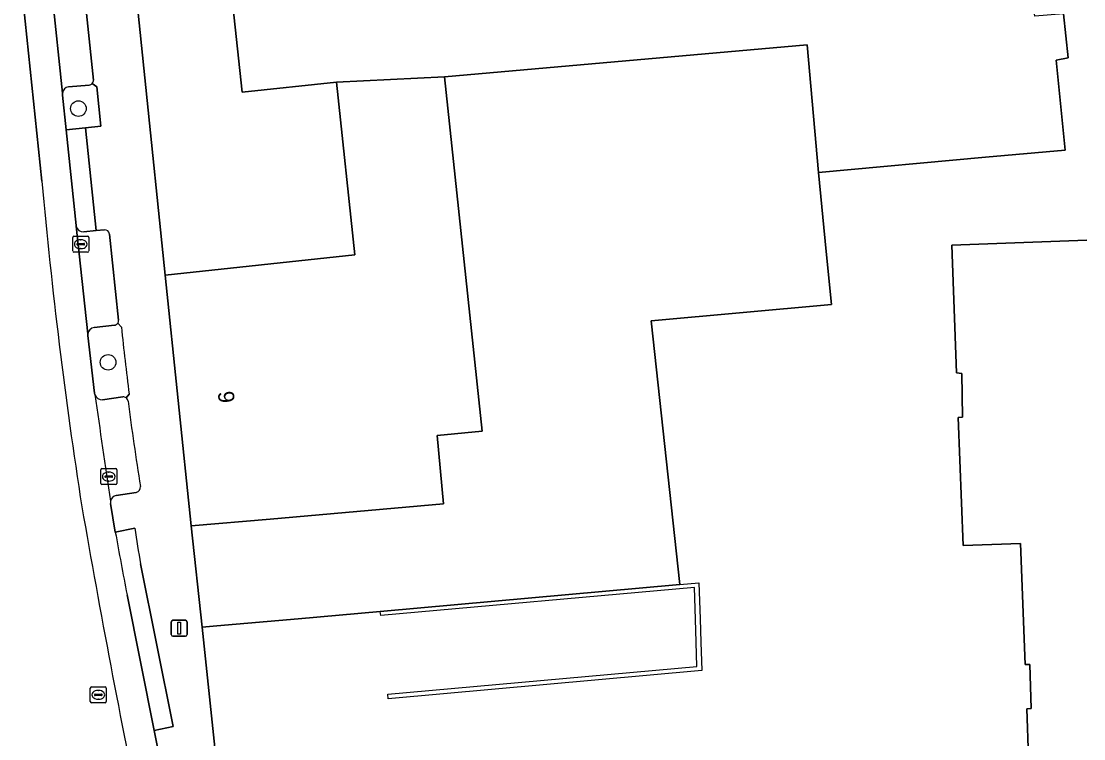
# Model space of a CAD drawing. Extents: x 159716 to 160783, y 383290 to 384031.
# Drawn here: x 160594.5 to 160661, y 383327.8 to 383372.7 of the extents above; entities that cross this region are included whole.
import ezdxf

# ---------------------------------------------------------------- set-up
doc = ezdxf.new("R2010")
doc.units = 0
for name, color, linetype in [('IMGEO_Boom', 7, 'Continuous'), ('IMGEO_Erf', 7, 'Continuous'), ('IMGEO_Groenvoorziening', 7, 'Continuous'), ('IMGEO_Hek', 7, 'Continuous'), ('IMGEO_Kolk', 7, 'Continuous'), ('IMGEO_Lichtmast', 7, 'Continuous'), ('IMGEO_Muur', 7, 'Continuous'), ('IMGEO_Pand', 7, 'Continuous'), ('IMGEO_Pand_nummerreeks', 7, 'Continuous'), ('IMGEO_Parkeervlak_open', 7, 'Continuous'), ('IMGEO_Rijbaan_lokaal_gesloten', 7, 'Continuous'), ('IMGEO_Rijbaan_lokaal_open', 7, 'Continuous'), ('IMGEO_Rioolput', 7, 'Continuous'), ('IMGEO_Voetpad_open', 7, 'Continuous')]:
    doc.layers.add(name, color=color, linetype=linetype)

msp = doc.modelspace()

# ---------------------------------------------------------------- linework, layer by layer
at = {"layer": 'IMGEO_Boom'}
for centre in [(160598.047, 383367.21), (160599.906, 383351.33)]:
    msp.add_circle(centre, 0.489, dxfattribs=at)
at = {"layer": 'IMGEO_Erf'}
for points in [[(160599.658, 383393.859), (160603.47, 383356.793), (160615.353, 383358.066), (160614.197, 383368.865), (160608.291, 383368.233), (160606.401, 383385.883)], [(160659.707, 383373.138), (160659.992, 383370.383), (160659.234, 383370.242), (160659.807, 383364.617), (160654.828, 383364.163), (160644.378, 383363.211), (160644.858, 383358.267), (160645.181, 383354.947), (160633.886, 383353.922), (160635.686, 383337.422), (160616.929, 383335.741), (160611.81, 383335.284), (160606.709, 383334.829), (160605.784, 383334.747), (160608.007, 383313.753), (160608.327, 383313.782), (160612.434, 383313.936), (160612.547, 383310.818), (160608.552, 383310.674), (160608.585, 383310.092), (160608.726, 383308.55)], [(160657.515, 383326.588), (160657.398, 383329.637), (160657.673, 383329.671), (160657.592, 383332.422), (160657.299, 383332.413), (160657.014, 383339.982), (160653.419, 383339.861), (160653.114, 383347.871), (160653.379, 383347.904), (160653.345, 383350.622), (160653.009, 383350.677), (160652.711, 383358.666), (160661.173, 383358.985)]]:
    msp.add_lwpolyline(points, dxfattribs=at)
at = {"layer": 'IMGEO_Groenvoorziening'}
for points in [[(160597.045, 383368.17), (160597.049, 383368.053), (160597.276, 383365.883), (160598.493, 383366.006), (160599.441, 383366.102), (160599.193, 383368.564)], [(160598.718, 383368.675), (160597.434, 383368.569)], [(160599.193, 383368.564), (160598.914, 383368.788)], [(160600.734, 383353.534), (160600.507, 383353.778)], [(160598.644, 383353.115), (160598.64, 383353.009), (160599.061, 383349.406), (160599.081, 383349.306)], [(160600.305, 383353.649), (160599.024, 383353.508)], [(160599.554, 383348.986), (160600.828, 383349.165)], [(160601.037, 383349.098), (160601.221, 383349.345)]]:
    msp.add_lwpolyline(points, dxfattribs=at)
for centre, radius, start, end in [((160597.487, 383368.128), 0.444, 96.87854, 174.57559), ((160598.662, 383368.998), 0.328, 279.7592, 320.17034), ((160600.253, 383353.953), 0.308, 279.66117, 325.46456), ((160599.109, 383353.045), 0.47, 100.43985, 171.48712), ((160772.89, 383371.425), 173.083, 185.93323, 187.32929), ((160599.52, 383349.445), 0.461, 197.62318, 274.21754), ((160600.84, 383348.844), 0.322, 52.27984, 92.17114)]:
    msp.add_arc(centre, radius, start, end, dxfattribs=at)
at = {"layer": 'IMGEO_Hek'}
for points in [[(160644.858, 383358.267), (160644.378, 383363.211)], [(160644.858, 383358.267), (160645.181, 383354.947), (160633.886, 383353.922), (160635.686, 383337.422)], [(160616.929, 383335.741), (160611.81, 383335.284), (160605.856, 383334.753)]]:
    msp.add_lwpolyline(points, dxfattribs=at)
at = {"layer": 'IMGEO_Kolk'}
for p, q in [((160597.692, 383358.298), (160597.692, 383359.15)), ((160597.767, 383359.224), (160598.619, 383359.224)), ((160598.693, 383359.15), (160598.693, 383358.298)), ((160597.951, 383358.718), (160597.951, 383358.73)), ((160598.389, 383358.681), (160597.991, 383358.681)), ((160597.994, 383358.767), (160598.392, 383358.767)), ((160598.203, 383358.444), (160598.178, 383358.444)), ((160598.18, 383359.004), (160598.205, 383359.004)), ((160598.435, 383358.73), (160598.435, 383358.718)), ((160598.619, 383358.224), (160597.767, 383358.224)), ((160599.447, 383343.754), (160599.447, 383344.606)), ((160599.522, 383344.68), (160600.374, 383344.68)), ((160599.935, 383344.46), (160599.96, 383344.46)), ((160600.448, 383344.606), (160600.448, 383343.754)), ((160599.706, 383344.174), (160599.706, 383344.186)), ((160600.144, 383344.137), (160599.746, 383344.137)), ((160599.749, 383344.223), (160600.147, 383344.223)), ((160599.958, 383343.9), (160599.933, 383343.9)), ((160600.19, 383344.186), (160600.19, 383344.174)), ((160600.374, 383343.68), (160599.522, 383343.68))]:
    msp.add_line(p, q, dxfattribs=at)
for points in [[(160597.692, 383358.298), (160597.692, 383359.15)], [(160597.767, 383359.224), (160598.619, 383359.224)], [(160598.693, 383359.15), (160598.693, 383358.298)], [(160598.619, 383358.224), (160597.767, 383358.224)], [(160599.447, 383343.754), (160599.447, 383344.606)], [(160599.522, 383344.68), (160600.374, 383344.68)], [(160600.448, 383344.606), (160600.448, 383343.754)], [(160600.374, 383343.68), (160599.522, 383343.68)]]:
    msp.add_lwpolyline(points, dxfattribs=at)
for centre, radius, start, end in [((160597.769, 383359.148), 0.0765, 91.55205, 178.44795), ((160597.769, 383359.148), 0.0765, 91.55205, 178.44795), ((160598.617, 383359.148), 0.0765, 1.55205, 88.44795), ((160598.617, 383359.148), 0.0765, 1.55205, 88.44795), ((160597.991, 383358.727), 0.0403, 85.87752, 175.75265), ((160597.988, 383358.717), 0.0366, 178.93798, 274.71019), ((160598.392, 383358.724), 0.043, 264.86636, 352.45326), ((160598.396, 383358.729), 0.0386, 1.73085, 96.63898), ((160597.769, 383358.3), 0.0765, 181.55205, 268.44795), ((160597.769, 383358.3), 0.0765, 181.55205, 268.44795), ((160598.617, 383358.3), 0.0765, 271.55205, 358.44795), ((160598.617, 383358.3), 0.0765, 271.55205, 358.44795), ((160599.524, 383344.604), 0.0765, 91.55205, 178.44795), ((160599.524, 383344.604), 0.0765, 91.55205, 178.44795), ((160600.372, 383344.604), 0.0765, 1.55205, 88.44795), ((160600.372, 383344.604), 0.0765, 1.55205, 88.44795), ((160599.746, 383344.183), 0.0403, 85.87752, 175.75265), ((160599.743, 383344.173), 0.0366, 178.93798, 274.71019), ((160600.147, 383344.18), 0.043, 264.86636, 352.45326), ((160600.151, 383344.185), 0.0386, 1.73085, 96.63898), ((160599.524, 383343.756), 0.0765, 181.55205, 268.44795), ((160599.524, 383343.756), 0.0765, 181.55205, 268.44795), ((160600.372, 383343.756), 0.0765, 271.55205, 358.44795), ((160600.372, 383343.756), 0.0765, 271.55205, 358.44795)]:
    msp.add_arc(centre, radius, start, end, dxfattribs=at)
for centre, major_axis, ratio, start_param, end_param in [((160598.179, 383358.724), (-0.387, 0.002), 0.722429, 4.712389, 7.853982), ((160598.204, 383358.724), (-0.39, 0.002), 0.717154, 1.570796, 4.712389), ((160599.934, 383344.18), (-0.387, 0.002), 0.722429, 4.712389, 7.853982), ((160599.959, 383344.18), (-0.39, 0.002), 0.717154, 1.570796, 4.712389)]:
    msp.add_ellipse(centre, major_axis=major_axis, ratio=ratio, start_param=start_param, end_param=end_param, dxfattribs=at)
at = {"layer": 'IMGEO_Lichtmast'}
for p, q in [((160603.959, 383335.186), (160604.749, 383335.186)), ((160604.749, 383335.186), (160603.959, 383335.186)), ((160603.859, 383334.286), (160603.859, 383335.086)), ((160603.859, 383335.086), (160603.859, 383334.286)), ((160604.849, 383335.086), (160604.849, 383334.286)), ((160604.849, 383334.286), (160604.849, 383335.086)), ((160604.749, 383334.186), (160603.959, 383334.186)), ((160603.959, 383334.186), (160604.749, 383334.186))]:
    msp.add_line(p, q, dxfattribs=at)
msp.add_lwpolyline([(160604.279, 383335.061), (160604.429, 383335.061), (160604.429, 383334.311), (160604.279, 383334.311), (160604.279, 383335.061)], dxfattribs=at)
for centre, start, end in [((160603.959, 383335.086), 90, 180), ((160603.959, 383335.086), 90, 180), ((160604.749, 383335.086), 0, 90), ((160604.749, 383335.086), 360, 90), ((160603.959, 383334.286), 180, 270), ((160603.959, 383334.286), 180, 270), ((160604.749, 383334.286), 270, 0), ((160604.749, 383334.286), 270, 0)]:
    msp.add_arc(centre, 0.1, start, end, dxfattribs=at)
at = {"layer": 'IMGEO_Muur'}
for points in [[(160616.929, 383335.741), (160635.686, 383337.422)], [(160636.669, 383335.256), (160636.615, 383337.238), (160616.972, 383335.48), (160616.929, 383335.741)], [(160635.686, 383337.422), (160636.877, 383337.529), (160636.956, 383335.278)], [(160636.708, 383333.812), (160636.669, 383335.256)], [(160636.956, 383335.278), (160637.007, 383333.808)], [(160637.007, 383333.808), (160637.069, 383332.048), (160617.433, 383330.26), (160617.407, 383330.561), (160636.75, 383332.286), (160636.708, 383333.812)]]:
    msp.add_lwpolyline(points, dxfattribs=at)
at = {"layer": 'IMGEO_Pand'}
for points in [[(160605.119, 383387.065), (160605.258, 383385.761), (160606.401, 383385.883), (160608.291, 383368.233), (160614.197, 383368.865), (160620.968, 383369.189), (160643.653, 383371.209), (160644.378, 383363.211), (160654.828, 383364.163), (160659.807, 383364.617), (160659.234, 383370.242), (160659.992, 383370.383), (160659.707, 383373.138), (160657.907, 383372.996), (160657.431, 383376.735), (160657.809, 383376.797), (160657.646, 383378.319)], [(160661.173, 383358.985), (160652.711, 383358.666), (160653.009, 383350.677), (160653.345, 383350.622), (160653.379, 383347.904), (160653.114, 383347.871), (160653.419, 383339.861), (160657.014, 383339.982), (160657.299, 383332.413), (160657.592, 383332.422), (160657.673, 383329.671), (160657.398, 383329.637), (160657.515, 383326.588)]]:
    msp.add_lwpolyline(points, dxfattribs=at)
msp.add_lwpolyline([(160620.968, 383369.189), (160614.197, 383368.865), (160615.353, 383358.066), (160603.47, 383356.793), (160605.112, 383341.09), (160610.051, 383341.522), (160620.889, 383342.483), (160620.491, 383346.752), (160623.315, 383347.025)], close=True, dxfattribs=at)
at = {"layer": 'IMGEO_Parkeervlak_open'}
for points in [[(160595.109, 383386.725), (160597.045, 383368.17)], [(160598.992, 383369.001), (160597.183, 383386.298)], [(160597.434, 383368.569), (160598.718, 383368.675)], [(160597.909, 383359.846), (160598.644, 383353.115)], [(160599.152, 383359.572), (160598.384, 383359.495)], [(160599.675, 383359.625), (160599.152, 383359.572)], [(160600.561, 383353.978), (160599.989, 383359.362)], [(160599.024, 383353.508), (160600.305, 383353.649)], [(160600.828, 383349.165), (160599.554, 383348.986)], [(160600.419, 383343), (160601.665, 383343.185)]]:
    msp.add_lwpolyline(points, dxfattribs=at)
msp.add_lwpolyline([(160633.886, 383353.922), (160645.181, 383354.947), (160644.858, 383358.267), (160644.378, 383363.211), (160643.653, 383371.209), (160620.968, 383369.189), (160623.315, 383347.025), (160620.491, 383346.752), (160620.889, 383342.483), (160610.051, 383341.522), (160605.112, 383341.09), (160605.784, 383334.747), (160606.709, 383334.829), (160611.81, 383335.284), (160616.929, 383335.741), (160635.686, 383337.422)], close=True, dxfattribs=at)
for centre, radius, start, end in [((160597.487, 383368.128), 0.444, 96.87854, 174.57559), ((160598.662, 383368.998), 0.328, 279.7592, 320.17034), ((160598.662, 383369.001), 0.33, 319.81058, 359.96424), ((160598.349, 383359.945), 0.451, 192.63446, 274.44064), ((160599.679, 383359.31), 0.315, 9.44659, 90.6557), ((160600.253, 383353.953), 0.308, 279.66117, 325.46456), ((160600.25, 383353.955), 0.312, 325.47917, 4.30168), ((160599.109, 383353.045), 0.47, 100.43985, 171.48712), ((160599.52, 383349.445), 0.461, 197.62318, 274.21754), ((161312.88, 383449.979), 720.863, 188.027921, 188.563916), ((160600.84, 383348.844), 0.322, 52.27984, 92.17114), ((160600.838, 383348.839), 0.326, 11.45484, 52.44967), ((160765.186, 383369.74), 165.346, 187.23931, 189.11091), ((160601.577, 383343.525), 0.351, 284.56559, 5.47099), ((160600.489, 383342.566), 0.44, 99.10527, 171.20782)]:
    msp.add_arc(centre, radius, start, end, dxfattribs=at)
at = {"layer": 'IMGEO_Rijbaan_lokaal_gesloten'}
for points in [[(160597.909, 383359.846), (160597.901, 383359.899), (160597.276, 383365.883), (160597.049, 383368.053), (160597.045, 383368.17), (160595.109, 383386.725), (160595.087, 383386.843), (160594.753, 383389.974), (160594.337, 383393.864), (160594.344, 383393.985), (160592.388, 383412.622), (160591.995, 383416.112), (160591.997, 383416.182), (160591.318, 383422.858), (160591.303, 383422.977), (160591.203, 383423.954), (160589.375, 383423.771), (160595.764, 383362.66)], [(160599.081, 383349.306), (160599.061, 383349.406), (160598.64, 383353.009), (160598.644, 383353.115), (160597.909, 383359.846)], [(160600.355, 383340.707), (160600.056, 383342.487)], [(160602.03, 383322.398), (160603.875, 383322.836), (160603.802, 383323.202), (160602.788, 383328.285), (160601.093, 383336.777)]]:
    msp.add_lwpolyline(points, dxfattribs=at)
for centre, radius, start, end in [((160908.745, 383390.711), 314.236, 185.12151, 188.8647), ((161312.88, 383449.979), 720.863, 188.027921, 188.563916), ((160600.496, 383342.566), 0.447, 171.38921, 190.18044), ((161260.264, 383457.37), 671.93, 189.861768, 191.587929), ((160862.996, 383387.993), 266.863, 190.20623, 191.06476)]:
    msp.add_arc(centre, radius, start, end, dxfattribs=at)
at = {"layer": 'IMGEO_Rijbaan_lokaal_open'}
msp.add_lwpolyline([(160595.764, 383362.66), (160589.375, 383423.771)], dxfattribs=at)
for centre, radius, start, end in [((160908.745, 383390.711), 314.236, 185.12151, 188.8647), ((161260.264, 383457.37), 671.93, 189.861768, 191.587929)]:
    msp.add_arc(centre, radius, start, end, dxfattribs=at)
at = {"layer": 'IMGEO_Rioolput'}
for p, q in [((160598.792, 383330.093), (160598.792, 383330.945)), ((160598.867, 383331.019), (160599.719, 383331.019)), ((160599.051, 383330.513), (160599.051, 383330.525)), ((160599.094, 383330.562), (160599.492, 383330.562)), ((160599.28, 383330.799), (160599.305, 383330.799)), ((160599.535, 383330.525), (160599.535, 383330.513)), ((160599.793, 383330.945), (160599.793, 383330.093)), ((160599.719, 383330.019), (160598.867, 383330.019)), ((160599.489, 383330.476), (160599.091, 383330.476)), ((160599.303, 383330.239), (160599.278, 383330.239))]:
    msp.add_line(p, q, dxfattribs=at)
for points in [[(160598.792, 383330.093), (160598.792, 383330.945)], [(160598.867, 383331.019), (160599.719, 383331.019)], [(160599.793, 383330.945), (160599.793, 383330.093)], [(160599.719, 383330.019), (160598.867, 383330.019)]]:
    msp.add_lwpolyline(points, dxfattribs=at)
for centre, radius, start, end in [((160598.869, 383330.943), 0.0765, 91.55205, 178.44795), ((160598.869, 383330.943), 0.0765, 91.55205, 178.44795), ((160599.091, 383330.522), 0.0403, 85.87752, 175.75265), ((160599.088, 383330.512), 0.0366, 178.93798, 274.71019), ((160599.492, 383330.519), 0.043, 264.86636, 352.45326), ((160599.496, 383330.524), 0.0386, 1.73085, 96.63898), ((160599.717, 383330.943), 0.0765, 1.55205, 88.44795), ((160599.717, 383330.943), 0.0765, 1.55205, 88.44795), ((160598.869, 383330.095), 0.0765, 181.55205, 268.44795), ((160598.869, 383330.095), 0.0765, 181.55205, 268.44795), ((160599.717, 383330.095), 0.0765, 271.55205, 358.44795), ((160599.717, 383330.095), 0.0765, 271.55205, 358.44795)]:
    msp.add_arc(centre, radius, start, end, dxfattribs=at)
for centre, major_axis, ratio, start_param, end_param in [((160599.279, 383330.519), (-0.387, 0.002), 0.722429, 4.712389, 7.853982), ((160599.304, 383330.519), (-0.39, 0.002), 0.717154, 1.570796, 4.712389)]:
    msp.add_ellipse(centre, major_axis=major_axis, ratio=ratio, start_param=start_param, end_param=end_param, dxfattribs=at)
at = {"layer": 'IMGEO_Voetpad_open'}
for points in [[(160608.726, 383308.55), (160608.585, 383310.092), (160608.552, 383310.674), (160608.327, 383313.782), (160608.007, 383313.753), (160605.784, 383334.747), (160605.112, 383341.09), (160603.47, 383356.793), (160599.658, 383393.859)], [(160597.183, 383386.298), (160598.992, 383369.001)], [(160598.914, 383368.788), (160599.193, 383368.564), (160599.441, 383366.102), (160598.493, 383366.006), (160599.152, 383359.572), (160599.675, 383359.625)], [(160598.493, 383366.006), (160597.276, 383365.883), (160597.901, 383359.899), (160597.909, 383359.846)], [(160598.384, 383359.495), (160599.152, 383359.572), (160598.493, 383366.006)], [(160599.989, 383359.362), (160600.561, 383353.978)], [(160600.507, 383353.778), (160600.734, 383353.534)], [(160601.221, 383349.345), (160601.037, 383349.098)], [(160601.665, 383343.185), (160600.419, 383343)], [(160600.056, 383342.487), (160600.355, 383340.707), (160601.577, 383340.952)], [(160601.577, 383340.952), (160600.355, 383340.707)], [(160601.093, 383336.777), (160602.788, 383328.285), (160603.97, 383328.539), (160601.94, 383338.711)], [(160601.94, 383338.711), (160603.97, 383328.539), (160602.788, 383328.285), (160603.802, 383323.202), (160603.875, 383322.836), (160606.554, 383309.374)]]:
    msp.add_lwpolyline(points, dxfattribs=at)
for centre, radius, start, end in [((160598.662, 383369.001), 0.33, 319.81058, 359.96424), ((160598.349, 383359.945), 0.451, 192.63446, 274.44064), ((160599.679, 383359.31), 0.315, 9.44659, 90.6557), ((160600.25, 383353.955), 0.312, 325.47917, 4.30168), ((160772.89, 383371.425), 173.083, 185.93323, 187.32929), ((160600.838, 383348.839), 0.326, 11.45484, 52.44967), ((160765.186, 383369.74), 165.346, 187.23931, 189.11091), ((160601.577, 383343.525), 0.351, 284.56559, 5.47099), ((160600.496, 383342.566), 0.447, 171.38921, 190.18044), ((160600.489, 383342.566), 0.44, 99.10527, 171.20782), ((160862.996, 383387.993), 266.863, 190.20623, 191.06476), ((160650.95, 383347.8), 49.846, 187.89606, 190.50579), ((160650.95, 383347.8), 49.846, 187.89606, 190.50579)]:
    msp.add_arc(centre, radius, start, end, dxfattribs=at)

# ---------------------------------------------------------------- texts
at = {"layer": 'IMGEO_Pand_nummerreeks'}
msp.add_text('9', height=1, rotation=275.9695, dxfattribs=at).set_placement((160606.768, 383349.477))

doc.saveas('drawing.dxf')
